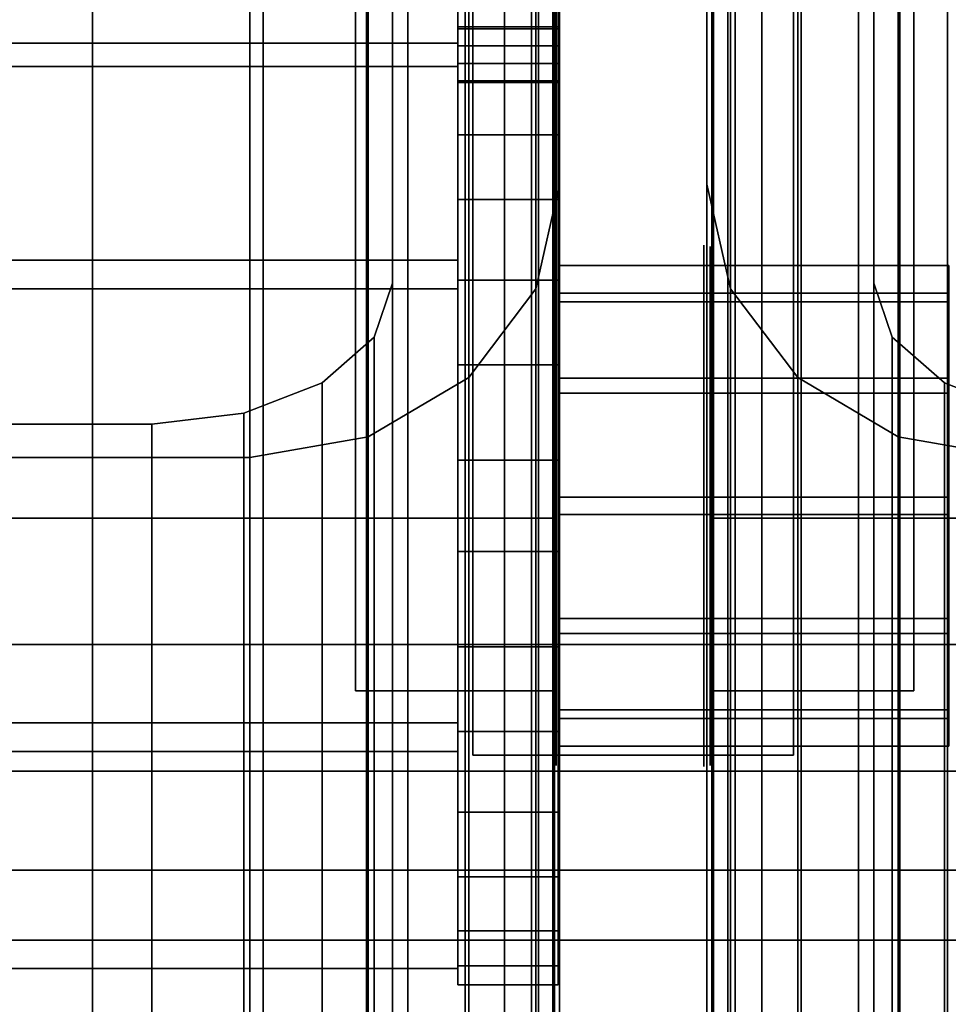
# Model space of a CAD drawing. Extents: x -48 to 48, y -49.6 to 48.
# Tile 226 of 656: x -1 to 0.5, y -11.4 to -9.8. Entities that reach past the tile are written whole.
import ezdxf

# ---------------------------------------------------------------- set-up
doc = ezdxf.new("R2010")
doc.units = 0

msp = doc.modelspace()

# ---------------------------------------------------------------- linework, layer by layer
at = {"layer": '11D1 [43]', "color": 0}
for points, invisible_edges in [([(0.115, -10.0851, 13.095), (0.115, -7.20757, 11.5682), (-0.115, -7.20757, 11.5682)], 12), ([(0.115, -10.0851, 13.095), (-0.115, -7.20757, 11.5682), (-0.115, -10.0851, 13.095)], 13), ([(-0.115, -7.20757, 11.5682), (-0.115, -9.78551, 6.70977), (-0.115, -12.663, 8.23661)], 12), ([(-0.115, -7.20757, 11.5682), (-0.115, -12.663, 8.23661), (-0.115, -10.0851, 13.095)], 1), ([(0.115, -10.0851, 13.095), (0.115, -9.78551, 6.70977), (0.115, -7.20757, 11.5682)], 1), ([(-0.117, -9.25157, 10.4533), (-0.117, -9.65788, 11.7782), (-0.117, -9.84283, 11.5514)], 13), ([(-0.117, -9.25157, 10.4533), (-0.117, -9.84283, 11.5514), (-0.117, -9.92693, 11.2711)], 13), ([(-0.117, -9.25157, 10.4533), (-0.117, -9.92693, 11.2711), (-0.117, -9.89736, 10.98)], 13), ([(-0.117, -9.25157, 10.4533), (-0.117, -9.89736, 10.98), (-0.117, -9.75863, 10.7223)], 13), ([(-0.27325, -9.90155, 11.1741), (-1.00762, -9.90155, 11.1741), (-1.00762, -9.51859, 10.5624)], 12), ([(-0.27325, -9.90155, 11.1741), (-1.00762, -9.51859, 10.5624), (-0.27325, -9.51859, 10.5624)], 1), ([(-0.27325, -9.51859, 10.5624), (-0.27325, -9.56328, 11.8116), (-0.27325, -9.90155, 11.1741)], 1), ([(-0.27325, -9.53186, 10.5374), (-0.27325, -9.75863, 10.7223), (-0.27325, -9.89736, 10.98)], 12), ([(-0.27325, -9.53186, 10.5374), (-0.27325, -9.89736, 10.98), (-0.27325, -9.92693, 11.2711)], 13), ([(-0.27325, -9.53186, 10.5374), (-0.27325, -9.92693, 11.2711), (-0.27325, -9.84283, 11.5514)], 13), ([(-0.27325, -9.53186, 10.5374), (-0.27325, -9.84283, 11.5514), (-0.27325, -9.65788, 11.7782)], 13), ([(-0.27325, -9.56328, 11.8116), (-1.00762, -9.56328, 11.8116), (-1.00762, -9.90155, 11.1741)], 12), ([(-0.27325, -9.56328, 11.8116), (-1.00762, -9.90155, 11.1741), (-0.27325, -9.90155, 11.1741)], 1), ([(-0.117, -9.65788, 11.7782), (-0.27325, -9.65788, 11.7782), (-0.27325, -9.84283, 11.5514)], 12), ([(-0.117, -9.65788, 11.7782), (-0.27325, -9.84283, 11.5514), (-0.117, -9.84283, 11.5514)], 1), ([(-0.117, -9.89736, 10.98), (-0.27325, -9.89736, 10.98), (-0.27325, -9.75863, 10.7223)], 12), ([(-0.117, -9.89736, 10.98), (-0.27325, -9.75863, 10.7223), (-0.117, -9.75863, 10.7223)], 1), ([(-0.115, -12.663, 8.23661), (-0.115, -9.78551, 6.70977), (0.115, -9.78551, 6.70977)], 12), ([(-0.115, -12.663, 8.23661), (0.115, -9.78551, 6.70977), (0.115, -12.663, 8.23661)], 13), ([(0.115, -10.0851, 13.095), (0.115, -12.663, 8.23661), (0.115, -9.78551, 6.70977)], 12), ([(-0.117, -9.92396, 8.1983), (-0.27325, -9.92396, 8.1983), (-0.27325, -9.83986, 8.47859)], 12), ([(-0.117, -9.92396, 8.1983), (-0.27325, -9.83986, 8.47859), (-0.117, -9.83986, 8.47859)], 1), ([(-0.117, -9.83986, 8.47859), (-0.27325, -9.83986, 8.47859), (-0.27325, -9.86943, 8.76973)], 12), ([(-0.117, -9.83986, 8.47859), (-0.27325, -9.86943, 8.76973), (-0.117, -9.86943, 8.76973)], 1), ([(-0.27325, -10.938, 7.88733), (-0.27325, -9.86943, 8.76973), (-0.27325, -9.83986, 8.47859)], 13), ([(-0.27325, -10.938, 7.88733), (-0.27325, -9.83986, 8.47859), (-0.27325, -9.92396, 8.1983)], 13), ([(-0.117, -9.84283, 11.5514), (-0.27325, -9.84283, 11.5514), (-0.27325, -9.92693, 11.2711)], 12), ([(-0.117, -9.84283, 11.5514), (-0.27325, -9.92693, 11.2711), (-0.117, -9.92693, 11.2711)], 1), ([(-0.117, -10.6577, 7.80323), (-0.117, -9.92396, 8.1983), (-0.117, -9.83986, 8.47859)], 13), ([(-0.117, -10.6577, 7.80323), (-0.117, -9.83986, 8.47859), (-0.117, -9.86943, 8.76973)], 13), ([(-0.27325, -10.2035, 7.93814), (-1.00762, -10.2035, 7.93814), (-1.00762, -9.86524, 8.57564)], 12), ([(-0.27325, -10.2035, 7.93814), (-1.00762, -9.86524, 8.57564), (-0.27325, -9.86524, 8.57564)], 1), ([(-0.27325, -9.86524, 8.57564), (-1.00762, -9.86524, 8.57564), (-1.00762, -10.2482, 9.18734)], 12), ([(-0.27325, -9.86524, 8.57564), (-1.00762, -10.2482, 9.18734), (-0.27325, -10.2482, 9.18734)], 1), ([(-0.27325, -10.9247, 7.91234), (-0.27325, -10.2035, 7.93814), (-0.27325, -9.86524, 8.57564)], 12), ([(-0.27325, -10.9247, 7.91234), (-0.27325, -9.86524, 8.57564), (-0.27325, -10.2482, 9.18734)], 13), ([(-0.117, -9.86943, 8.76973), (-0.27325, -9.86943, 8.76973), (-0.27325, -10.0082, 9.02739)], 12), ([(-0.117, -9.86943, 8.76973), (-0.27325, -10.0082, 9.02739), (-0.117, -10.0082, 9.02739)], 1), ([(-0.27325, -10.938, 7.88733), (-0.27325, -10.0082, 9.02739), (-0.27325, -9.86943, 8.76973)], 13), ([(-0.117, -10.6577, 7.80323), (-0.117, -9.86943, 8.76973), (-0.117, -10.0082, 9.02739)], 13), ([(-0.117, -9.92693, 11.2711), (-0.27325, -9.92693, 11.2711), (-0.27325, -9.89736, 10.98)], 12), ([(-0.117, -9.92693, 11.2711), (-0.27325, -9.89736, 10.98), (-0.117, -9.89736, 10.98)], 1), ([(-0.117, -10.1089, 7.97153), (-0.27325, -10.1089, 7.97153), (-0.27325, -9.92396, 8.1983)], 12), ([(-0.117, -10.1089, 7.97153), (-0.27325, -9.92396, 8.1983), (-0.117, -9.92396, 8.1983)], 1), ([(-0.27325, -10.938, 7.88733), (-0.27325, -9.92396, 8.1983), (-0.27325, -10.1089, 7.97153)], 13), ([(-0.117, -10.6577, 7.80323), (-0.117, -10.1089, 7.97153), (-0.117, -9.92396, 8.1983)], 13), ([(-0.117, -10.0082, 9.02739), (-0.27325, -10.0082, 9.02739), (-0.27325, -10.2349, 9.21235)], 12), ([(-0.117, -10.0082, 9.02739), (-0.27325, -10.2349, 9.21235), (-0.117, -10.2349, 9.21235)], 1), ([(-0.27325, -10.938, 7.88733), (-0.27325, -10.2349, 9.21235), (-0.27325, -10.0082, 9.02739)], 13), ([(-0.117, -10.6577, 7.80323), (-0.117, -10.0082, 9.02739), (-0.117, -10.2349, 9.21235)], 13), ([(0.256321, -10.3865, 13.2549), (-0.115, -10.0851, 13.095), (-0.151728, -10.2482, 13.1816)], 13), ([(-0.115, -10.0851, 13.095), (-0.115, -12.663, 8.23661), (-0.151728, -12.8261, 8.32316)], 12), ([(-0.115, -10.0851, 13.095), (-0.151728, -12.8261, 8.32316), (-0.151728, -10.2482, 13.1816)], 1), ([(0.151728, -10.2482, 13.1816), (0.115, -10.0851, 13.095), (-0.115, -10.0851, 13.095)], 14), ([(0.256321, -10.3865, 13.2549), (0.151728, -10.2482, 13.1816), (-0.115, -10.0851, 13.095)], 14), ([(0.151728, -10.2482, 13.1816), (0.115, -12.663, 8.23661), (0.115, -10.0851, 13.095)], 1), ([(-0.117, -10.3666, 7.8328), (-0.27325, -10.3666, 7.8328), (-0.27325, -10.1089, 7.97153)], 12), ([(-0.117, -10.3666, 7.8328), (-0.27325, -10.1089, 7.97153), (-0.117, -10.1089, 7.97153)], 1), ([(-0.27325, -10.938, 7.88733), (-0.27325, -10.1089, 7.97153), (-0.27325, -10.3666, 7.8328)], 13), ([(-0.117, -10.6577, 7.80323), (-0.117, -10.3666, 7.8328), (-0.117, -10.1089, 7.97153)], 12), ([(-0.27325, -10.9247, 7.91234), (-1.00762, -10.9247, 7.91234), (-1.00762, -10.2035, 7.93814)], 12), ([(-0.27325, -10.9247, 7.91234), (-1.00762, -10.2035, 7.93814), (-0.27325, -10.2035, 7.93814)], 1), ([(0.492, -10.2552, 8.37407), (-0.117, -10.2552, 8.37407), (-0.117, -10.2117, 8.56325)], 12), ([(0.492, -10.2552, 8.37407), (-0.117, -10.2117, 8.56325), (0.492, -10.2117, 8.56325)], 1), ([(0.492, -10.2117, 8.56325), (-0.117, -10.2117, 8.56325), (-0.117, -10.2686, 8.74883)], 12), ([(0.492, -10.2117, 8.56325), (-0.117, -10.2686, 8.74883), (0.492, -10.2686, 8.74883)], 1), ([(-0.117, -10.7622, 8.21858), (-0.117, -10.2686, 8.74883), (-0.117, -10.2117, 8.56325)], 13), ([(-0.117, -10.7622, 8.21858), (-0.117, -10.2117, 8.56325), (-0.117, -10.2552, 8.37407)], 13), ([(-0.117, -10.2349, 9.21235), (-0.27325, -10.2349, 9.21235), (-0.27325, -10.5152, 9.29645)], 12), ([(-0.117, -10.2349, 9.21235), (-0.27325, -10.5152, 9.29645), (-0.117, -10.5152, 9.29645)], 1), ([(-0.27325, -10.938, 7.88733), (-0.27325, -10.5152, 9.29645), (-0.27325, -10.2349, 9.21235)], 13), ([(-0.117, -10.6577, 7.80323), (-0.117, -10.2349, 9.21235), (-0.117, -10.5152, 9.29645)], 13), ([(-0.27325, -10.2482, 9.18734), (-1.00762, -10.2482, 9.18734), (-1.00762, -10.9694, 9.16154)], 12), ([(-0.27325, -10.2482, 9.18734), (-1.00762, -10.9694, 9.16154), (-0.27325, -10.9694, 9.16154)], 1), ([(-0.27325, -10.9247, 7.91234), (-0.27325, -10.2482, 9.18734), (-0.27325, -10.9694, 9.16154)], 13), ([(0.412855, -10.4789, 13.304), (-0.151728, -10.2482, 13.1816), (-0.256321, -10.3865, 13.2549)], 13), ([(-0.151728, -10.2482, 13.1816), (-0.151728, -12.8261, 8.32316), (-0.256321, -12.9644, 8.39653)], 12), ([(-0.151728, -10.2482, 13.1816), (-0.256321, -12.9644, 8.39653), (-0.256321, -10.3865, 13.2549)], 1), ([(0.412855, -10.4789, 13.304), (0.256321, -10.3865, 13.2549), (-0.151728, -10.2482, 13.1816)], 14), ([(0.151728, -10.2482, 13.1816), (0.151728, -12.8261, 8.32316), (0.115, -12.663, 8.23661)], 12), ([(0.256321, -10.3865, 13.2549), (0.151728, -12.8261, 8.32316), (0.151728, -10.2482, 13.1816)], 1), ([(0.492, -10.3875, 8.23199), (-0.117, -10.3875, 8.23199), (-0.117, -10.2552, 8.37407)], 12), ([(0.492, -10.3875, 8.23199), (-0.117, -10.2552, 8.37407), (0.492, -10.2552, 8.37407)], 1), ([(-0.117, -10.7622, 8.21858), (-0.117, -10.2552, 8.37407), (-0.117, -10.3875, 8.23199)], 13), ([(0.492, -10.2686, 8.74883), (-0.117, -10.2686, 8.74883), (-0.117, -10.4107, 8.8811)], 12), ([(0.492, -10.2686, 8.74883), (-0.117, -10.4107, 8.8811), (0.492, -10.4107, 8.8811)], 1), ([(-0.117, -10.7622, 8.21858), (-0.117, -10.4107, 8.8811), (-0.117, -10.2686, 8.74883)], 13), ([(-0.117, -10.6577, 7.80323), (-0.27325, -10.6577, 7.80323), (-0.27325, -10.3666, 7.8328)], 12), ([(-0.117, -10.6577, 7.80323), (-0.27325, -10.3666, 7.8328), (-0.117, -10.3666, 7.8328)], 1), ([(-0.27325, -10.938, 7.88733), (-0.27325, -10.3666, 7.8328), (-0.27325, -10.6577, 7.80323)], 1), ([(0.5975, -10.5113, 13.3212), (-0.256321, -10.3865, 13.2549), (-0.412855, -10.4789, 13.304)], 13), ([(-0.256321, -10.3865, 13.2549), (-0.256321, -12.9644, 8.39653), (-0.412855, -13.0568, 8.44555)], 12), ([(-0.256321, -10.3865, 13.2549), (-0.412855, -13.0568, 8.44555), (-0.412855, -10.4789, 13.304)], 1), ([(0.5975, -10.5113, 13.3212), (0.412855, -10.4789, 13.304), (-0.256321, -10.3865, 13.2549)], 14), ([(0.492, -10.5731, 8.17508), (-0.117, -10.5731, 8.17508), (-0.117, -10.3875, 8.23199)], 12), ([(0.492, -10.5731, 8.17508), (-0.117, -10.3875, 8.23199), (0.492, -10.3875, 8.23199)], 1), ([(-0.117, -10.7622, 8.21858), (-0.117, -10.3875, 8.23199), (-0.117, -10.5731, 8.17508)], 1), ([(0.256321, -10.3865, 13.2549), (0.256321, -12.9644, 8.39653), (0.151728, -12.8261, 8.32316)], 12), ([(0.412855, -10.4789, 13.304), (0.256321, -12.9644, 8.39653), (0.256321, -10.3865, 13.2549)], 1), ([(0.492, -10.4107, 8.8811), (-0.117, -10.4107, 8.8811), (-0.117, -10.5999, 8.9246)], 12), ([(0.492, -10.4107, 8.8811), (-0.117, -10.5999, 8.9246), (0.492, -10.5999, 8.9246)], 1), ([(-0.117, -10.7622, 8.21858), (-0.117, -10.5999, 8.9246), (-0.117, -10.4107, 8.8811)], 13), ([(2.625, -10.8028, 13.4759), (-0.412855, -10.4789, 13.304), (-0.5975, -10.5113, 13.3212)], 13), ([(-0.412855, -10.4789, 13.304), (-0.412855, -13.0568, 8.44555), (-0.5975, -13.0892, 8.46277)], 12), ([(-0.412855, -10.4789, 13.304), (-0.5975, -13.0892, 8.46277), (-0.5975, -10.5113, 13.3212)], 1), ([(2.625, -10.8028, 13.4759), (0.5975, -10.5113, 13.3212), (-0.412855, -10.4789, 13.304)], 15), ([(0.412855, -10.4789, 13.304), (0.412855, -13.0568, 8.44555), (0.256321, -12.9644, 8.39653)], 12), ([(0.5975, -10.5113, 13.3212), (0.412855, -13.0568, 8.44555), (0.412855, -10.4789, 13.304)], 1), ([(2.625, -10.8028, 13.4759), (-0.5975, -10.5113, 13.3212), (-2.625, -10.5113, 13.3212)], 13), ([(2.625, -10.8028, 13.4759), (-2.625, -10.5113, 13.3212), (-2.625, -10.8028, 13.4759)], 1), ([(-0.5975, -10.5113, 13.3212), (-0.5975, -13.0892, 8.46277), (-2.625, -13.0892, 8.46277)], 12), ([(-0.5975, -10.5113, 13.3212), (-2.625, -13.0892, 8.46277), (-2.625, -10.5113, 13.3212)], 1), ([(-0.117, -10.5152, 9.29645), (-0.27325, -10.5152, 9.29645), (-0.27325, -10.8064, 9.26688)], 12), ([(-0.117, -10.5152, 9.29645), (-0.27325, -10.8064, 9.26688), (-0.117, -10.8064, 9.26688)], 1), ([(-0.27325, -10.938, 7.88733), (-0.27325, -10.8064, 9.26688), (-0.27325, -10.5152, 9.29645)], 13), ([(-0.117, -10.6577, 7.80323), (-0.117, -10.5152, 9.29645), (-0.117, -10.8064, 9.26688)], 13), ([(0.5975, -10.5113, 13.3212), (0.5975, -13.0892, 8.46277), (0.412855, -13.0568, 8.44555)], 12), ([(0.492, -10.7622, 8.21858), (-0.117, -10.7622, 8.21858), (-0.117, -10.5731, 8.17508)], 12), ([(0.492, -10.7622, 8.21858), (-0.117, -10.5731, 8.17508), (0.492, -10.5731, 8.17508)], 1), ([(0.492, -10.5999, 8.9246), (-0.117, -10.5999, 8.9246), (-0.117, -10.7855, 8.86769)], 12), ([(0.492, -10.5999, 8.9246), (-0.117, -10.7855, 8.86769), (0.492, -10.7855, 8.86769)], 1), ([(-0.117, -10.7622, 8.21858), (-0.117, -10.7855, 8.86769), (-0.117, -10.5999, 8.9246)], 13), ([(-0.117, -10.938, 7.88733), (-0.27325, -10.938, 7.88733), (-0.27325, -10.6577, 7.80323)], 12), ([(-0.117, -10.938, 7.88733), (-0.27325, -10.6577, 7.80323), (-0.117, -10.6577, 7.80323)], 1), ([(-0.117, -10.6577, 7.80323), (-0.117, -10.8064, 9.26688), (-0.117, -11.064, 9.12815)], 13), ([(-0.117, -10.6577, 7.80323), (-0.117, -11.064, 9.12815), (-0.117, -11.249, 8.90138)], 13), ([(-0.117, -10.6577, 7.80323), (-0.117, -11.249, 8.90138), (-0.117, -11.3331, 8.62109)], 13), ([(-0.117, -10.6577, 7.80323), (-0.117, -11.3331, 8.62109), (-0.117, -11.3035, 8.32995)], 13), ([(-0.117, -10.6577, 7.80323), (-0.117, -11.3035, 8.32995), (-0.117, -11.1648, 8.07229)], 13), ([(-0.117, -10.6577, 7.80323), (-0.117, -11.1648, 8.07229), (-0.117, -10.938, 7.88733)], 1), ([(0.492, -10.9043, 8.35085), (-0.117, -10.9043, 8.35085), (-0.117, -10.7622, 8.21858)], 12), ([(0.492, -10.9043, 8.35085), (-0.117, -10.7622, 8.21858), (0.492, -10.7622, 8.21858)], 1), ([(-0.117, -10.7622, 8.21858), (-0.117, -10.9043, 8.35085), (-0.117, -10.9612, 8.53643)], 12), ([(-0.117, -10.7622, 8.21858), (-0.117, -10.9612, 8.53643), (-0.117, -10.9177, 8.72561)], 13), ([(-0.117, -10.7622, 8.21858), (-0.117, -10.9177, 8.72561), (-0.117, -10.7855, 8.86769)], 13), ([(0.492, -10.7855, 8.86769), (-0.117, -10.7855, 8.86769), (-0.117, -10.9177, 8.72561)], 12), ([(0.492, -10.7855, 8.86769), (-0.117, -10.9177, 8.72561), (0.492, -10.9177, 8.72561)], 1), ([(-2.625, -10.8028, 13.4759), (-2.625, -13.3807, 8.61744), (2.625, -13.3807, 8.61744)], 12), ([(-2.625, -10.8028, 13.4759), (2.625, -13.3807, 8.61744), (2.625, -10.8028, 13.4759)], 1), ([(-0.117, -10.8064, 9.26688), (-0.27325, -10.8064, 9.26688), (-0.27325, -11.064, 9.12815)], 12), ([(-0.117, -10.8064, 9.26688), (-0.27325, -11.064, 9.12815), (-0.117, -11.064, 9.12815)], 1), ([(-0.27325, -10.938, 7.88733), (-0.27325, -11.064, 9.12815), (-0.27325, -10.8064, 9.26688)], 13), ([(0.492, -10.9612, 8.53643), (-0.117, -10.9612, 8.53643), (-0.117, -10.9043, 8.35085)], 12), ([(0.492, -10.9612, 8.53643), (-0.117, -10.9043, 8.35085), (0.492, -10.9043, 8.35085)], 1), ([(-0.27325, -11.3077, 8.52404), (-1.00762, -11.3077, 8.52404), (-1.00762, -10.9247, 7.91234)], 12), ([(-0.27325, -11.3077, 8.52404), (-1.00762, -10.9247, 7.91234), (-0.27325, -10.9247, 7.91234)], 1), ([(-0.27325, -10.9247, 7.91234), (-0.27325, -10.9694, 9.16154), (-0.27325, -11.3077, 8.52404)], 1), ([(0.492, -10.9177, 8.72561), (-0.117, -10.9177, 8.72561), (-0.117, -10.9612, 8.53643)], 12), ([(0.492, -10.9177, 8.72561), (-0.117, -10.9612, 8.53643), (0.492, -10.9612, 8.53643)], 1), ([(-0.117, -11.1648, 8.07229), (-0.27325, -11.1648, 8.07229), (-0.27325, -10.938, 7.88733)], 12), ([(-0.117, -11.1648, 8.07229), (-0.27325, -10.938, 7.88733), (-0.117, -10.938, 7.88733)], 1), ([(-0.27325, -10.938, 7.88733), (-0.27325, -11.1648, 8.07229), (-0.27325, -11.3035, 8.32995)], 12), ([(-0.27325, -10.938, 7.88733), (-0.27325, -11.3035, 8.32995), (-0.27325, -11.3331, 8.62109)], 13), ([(-0.27325, -10.938, 7.88733), (-0.27325, -11.3331, 8.62109), (-0.27325, -11.249, 8.90138)], 13), ([(-0.27325, -10.938, 7.88733), (-0.27325, -11.249, 8.90138), (-0.27325, -11.064, 9.12815)], 13), ([(-0.27325, -10.9694, 9.16154), (-1.00762, -10.9694, 9.16154), (-1.00762, -11.3077, 8.52404)], 12), ([(-0.27325, -10.9694, 9.16154), (-1.00762, -11.3077, 8.52404), (-0.27325, -11.3077, 8.52404)], 1), ([(-0.117, -11.064, 9.12815), (-0.27325, -11.064, 9.12815), (-0.27325, -11.249, 8.90138)], 12), ([(-0.117, -11.064, 9.12815), (-0.27325, -11.249, 8.90138), (-0.117, -11.249, 8.90138)], 1), ([(-0.117, -11.3035, 8.32995), (-0.27325, -11.3035, 8.32995), (-0.27325, -11.1648, 8.07229)], 12), ([(-0.117, -11.3035, 8.32995), (-0.27325, -11.1648, 8.07229), (-0.117, -11.1648, 8.07229)], 1), ([(-0.117, -11.249, 8.90138), (-0.27325, -11.249, 8.90138), (-0.27325, -11.3331, 8.62109)], 12), ([(-0.117, -11.249, 8.90138), (-0.27325, -11.3331, 8.62109), (-0.117, -11.3331, 8.62109)], 1), ([(-0.117, -11.3331, 8.62109), (-0.27325, -11.3331, 8.62109), (-0.27325, -11.3035, 8.32995)], 12), ([(-0.117, -11.3331, 8.62109), (-0.27325, -11.3035, 8.32995), (-0.117, -11.3035, 8.32995)], 1)]:
    msp.add_3dface(points, dxfattribs=dict(at, invisible_edges=invisible_edges))
at = {"layer": '11D1 [43]', "color": 6}
for points, invisible_edges in [([(-0.12, -10.8997, 8.29116), (-0.12, -10.1981, 8.66895), (-0.12, -10.1821, 8.51125)], 13), ([(-0.12, -10.8997, 8.29116), (-0.12, -10.1821, 8.51125), (-0.12, -10.2276, 8.35942)], 13), ([(0.12, -10.7769, 8.19098), (0.12, -10.2276, 8.35942), (0.12, -10.1821, 8.51125)], 13), ([(0.12, -10.7769, 8.19098), (0.12, -10.1821, 8.51125), (0.12, -10.1981, 8.66895)], 13), ([(-0.12, -10.8997, 8.29116), (-0.12, -10.2732, 8.80851), (-0.12, -10.1981, 8.66895)], 13), ([(0.12, -10.7769, 8.19098), (0.12, -10.1981, 8.66895), (0.12, -10.2732, 8.80851)], 13), ([(-0.12, -10.8997, 8.29116), (-0.12, -10.2276, 8.35942), (-0.12, -10.3278, 8.23659)], 13), ([(0.12, -10.7769, 8.19098), (0.12, -10.3278, 8.23659), (0.12, -10.2276, 8.35942)], 13), ([(-0.12, -10.8997, 8.29116), (-0.12, -10.3961, 8.9087), (-0.12, -10.2732, 8.80851)], 13), ([(0.12, -10.7769, 8.19098), (0.12, -10.2732, 8.80851), (0.12, -10.3961, 8.9087)], 13), ([(-0.12, -10.8997, 8.29116), (-0.12, -10.3278, 8.23659), (-0.12, -10.4674, 8.16144)], 13), ([(0.12, -10.7769, 8.19098), (0.12, -10.4674, 8.16144), (0.12, -10.3278, 8.23659)], 13), ([(-0.12, -10.8997, 8.29116), (-0.12, -10.5479, 8.95425), (-0.12, -10.3961, 8.9087)], 13), ([(0.12, -10.7769, 8.19098), (0.12, -10.3961, 8.9087), (0.12, -10.5479, 8.95425)], 13), ([(-0.12, -10.8997, 8.29116), (-0.12, -10.4674, 8.16144), (-0.12, -10.6251, 8.14543)], 13), ([(0.12, -10.7769, 8.19098), (0.12, -10.6251, 8.14543), (0.12, -10.4674, 8.16144)], 12), ([(-0.12, -10.8997, 8.29116), (-0.12, -10.7056, 8.93824), (-0.12, -10.5479, 8.95425)], 13), ([(0.12, -10.7769, 8.19098), (0.12, -10.5479, 8.95425), (0.12, -10.7056, 8.93824)], 13), ([(-0.12, -10.8997, 8.29116), (-0.12, -10.6251, 8.14543), (-0.12, -10.7769, 8.19098)], 1), ([(-0.12, -10.8997, 8.29116), (-0.12, -10.8451, 8.86309), (-0.12, -10.7056, 8.93824)], 13), ([(0.12, -10.7769, 8.19098), (0.12, -10.7056, 8.93824), (0.12, -10.8451, 8.86309)], 13), ([(0.12, -10.7769, 8.19098), (0.12, -10.8451, 8.86309), (0.12, -10.9453, 8.74026)], 13), ([(0.12, -10.7769, 8.19098), (0.12, -10.9453, 8.74026), (0.12, -10.9909, 8.58843)], 13), ([(0.12, -10.7769, 8.19098), (0.12, -10.9909, 8.58843), (0.12, -10.9749, 8.43073)], 13), ([(0.12, -10.7769, 8.19098), (0.12, -10.9749, 8.43073), (0.12, -10.8997, 8.29116)], 1), ([(-0.12, -10.8997, 8.29116), (-0.12, -10.9453, 8.74026), (-0.12, -10.8451, 8.86309)], 13), ([(-0.12, -10.8997, 8.29116), (-0.12, -10.9749, 8.43073), (-0.12, -10.9909, 8.58843)], 12), ([(-0.12, -10.8997, 8.29116), (-0.12, -10.9909, 8.58843), (-0.12, -10.9453, 8.74026)], 13)]:
    msp.add_3dface(points, dxfattribs=dict(at, invisible_edges=invisible_edges))
at = {"layer": '11D1 [43]', "color": 1}
for points, invisible_edges in [([(1.534, -11.2635, 12.6075), (-1.534, -11.2635, 12.6075), (-1.534, -11.1543, 12.8134)], 12), ([(1.534, -11.2635, 12.6075), (-1.534, -11.1543, 12.8134), (1.534, -11.1543, 12.8134)], 13), ([(1.534, -11.1543, 12.8134), (-1.534, -11.1543, 12.8134), (-1.534, -42.2041, 29.2888)], 12), ([(1.534, -11.1543, 12.8134), (-1.534, -42.2041, 29.2888), (-0.25, -38.4499, 27.2967)], 15), ([(1.534, -11.1543, 12.8134), (-0.25, -38.4499, 27.2967), (0, -38.4499, 27.2967)], 13), ([(1.534, -11.1543, 12.8134), (0, -38.4499, 27.2967), (0.25, -38.4499, 27.2967)], 13), ([(0.25, -42.2041, 29.2888), (1.534, -42.2041, 29.2888), (1.534, -11.1543, 12.8134)], 12), ([(0.25, -42.2041, 29.2888), (1.534, -11.1543, 12.8134), (0.25, -38.4499, 27.2967)], 3), ([(-0.25, -42.3134, 29.0829), (-1.534, -42.3134, 29.0829), (-1.534, -11.2635, 12.6075)], 12), ([(-1.534, -11.2635, 12.6075), (1.534, -11.2635, 12.6075), (1.534, -42.3134, 29.0829)], 12), ([(-1.534, -11.2635, 12.6075), (1.534, -42.3134, 29.0829), (0.25, -38.5591, 27.0909)], 15), ([(-1.534, -11.2635, 12.6075), (0.25, -38.5591, 27.0909), (0, -38.5591, 27.0909)], 13), ([(-1.534, -11.2635, 12.6075), (0, -38.5591, 27.0909), (-0.25, -38.5591, 27.0909)], 13), ([(-0.25, -42.3134, 29.0829), (-1.534, -11.2635, 12.6075), (-0.25, -38.5591, 27.0909)], 3)]:
    msp.add_3dface(points, dxfattribs=dict(at, invisible_edges=invisible_edges))
at = {"layer": '13T1 [63]', "color": 1}
for points, invisible_edges in [([(-0.12, -4.875, 62.041), (-0.12, -10.875, 62.041), (-0.4325, -10.875, 62.041)], 12), ([(-0.12, -4.875, 62.041), (-0.4325, -10.875, 62.041), (-0.4325, -5.6875, 62.041)], 13), ([(-0.4325, -5.6875, 67.541), (-0.12, -10.875, 67.541), (-0.12, -4.875, 67.541)], 13), ([(-0.12, -10.875, 67.541), (-0.12, -10.875, 62.041), (-0.12, -4.875, 62.041)], 12), ([(-0.12, -10.875, 67.541), (-0.12, -4.875, 62.041), (-0.12, -4.875, 67.541)], 1), ([(0.125, -4.875, 67.541), (0.125, -10.875, 67.541), (0.4375, -10.875, 67.541)], 12), ([(0.125, -4.875, 67.541), (0.4375, -10.875, 67.541), (0.4375, -5.6875, 67.541)], 13), ([(0.4375, -5.6875, 62.041), (0.125, -10.875, 62.041), (0.125, -4.875, 62.041)], 13), ([(0.125, -10.875, 62.041), (0.125, -10.875, 67.541), (0.125, -4.875, 67.541)], 12), ([(0.125, -10.875, 62.041), (0.125, -4.875, 67.541), (0.125, -4.875, 62.041)], 1), ([(-0.5975, -5.365, 86.7426), (-0.5975, -47.9489, 94.228), (-3.25, -47.9489, 94.228)], 12), ([(-0.5975, -5.365, 86.7426), (-3.25, -47.9489, 94.228), (-3.25, -5.365, 86.7426)], 1), ([(-3.25, -5.365, 87.1487), (-3.25, -47.8797, 94.622), (3.25, -47.8797, 94.622)], 12), ([(-3.25, -5.365, 87.1487), (3.25, -47.8797, 94.622), (3.25, -5.365, 87.1487)], 1), ([(-0.415725, -5.365, 86.7059), (-0.415725, -47.9552, 94.1924), (-0.5975, -47.9489, 94.228)], 12), ([(-0.415725, -5.365, 86.7059), (-0.5975, -47.9489, 94.228), (-0.5975, -5.365, 86.7426)], 1), ([(-0.261624, -5.365, 86.6013), (-0.261624, -47.973, 94.091), (-0.415725, -47.9552, 94.1924)], 12), ([(-0.261624, -5.365, 86.6013), (-0.415725, -47.9552, 94.1924), (-0.415725, -5.365, 86.7059)], 1), ([(-0.158657, -5.365, 86.4449), (-0.158657, -47.9997, 93.9392), (-0.261624, -47.973, 94.091)], 12), ([(-0.158657, -5.365, 86.4449), (-0.261624, -47.973, 94.091), (-0.261624, -5.365, 86.6013)], 1), ([(-0.1225, -5.365, 86.2603), (-0.1225, -48.0312, 93.7602), (-0.158657, -47.9997, 93.9392)], 12), ([(-0.1225, -5.365, 86.2603), (-0.158657, -47.9997, 93.9392), (-0.158657, -5.365, 86.4449)], 1), ([(-0.1225, -5.365, 83.1179), (-0.1225, -48.567, 90.712), (-0.1225, -48.0312, 93.7602)], 12), ([(-0.1225, -5.365, 83.1179), (-0.1225, -48.0312, 93.7602), (-0.1225, -5.365, 86.2603)], 1), ([(0.1225, -5.365, 83.1179), (0.1225, -48.567, 90.712), (-0.1225, -48.567, 90.712)], 12), ([(0.1225, -5.365, 83.1179), (-0.1225, -48.567, 90.712), (-0.1225, -5.365, 83.1179)], 1), ([(0.1225, -5.365, 86.2603), (0.1225, -48.0312, 93.7602), (0.1225, -48.567, 90.712)], 12), ([(0.1225, -5.365, 86.2603), (0.1225, -48.567, 90.712), (0.1225, -5.365, 83.1179)], 1), ([(0.158657, -5.365, 86.4449), (0.158657, -47.9997, 93.9392), (0.1225, -48.0312, 93.7602)], 12), ([(0.158657, -5.365, 86.4449), (0.1225, -48.0312, 93.7602), (0.1225, -5.365, 86.2603)], 1), ([(0.261624, -5.365, 86.6013), (0.261624, -47.973, 94.091), (0.158657, -47.9997, 93.9392)], 12), ([(0.261624, -5.365, 86.6013), (0.158657, -47.9997, 93.9392), (0.158657, -5.365, 86.4449)], 1), ([(0.415725, -5.365, 86.7059), (0.415725, -47.9552, 94.1924), (0.261624, -47.973, 94.091)], 12), ([(0.415725, -5.365, 86.7059), (0.261624, -47.973, 94.091), (0.261624, -5.365, 86.6013)], 1), ([(0.5975, -5.365, 86.7426), (0.5975, -47.9489, 94.228), (0.415725, -47.9552, 94.1924)], 12), ([(0.5975, -5.365, 86.7426), (0.415725, -47.9552, 94.1924), (0.415725, -5.365, 86.7059)], 1), ([(-0.125, -5.375, 83.1196), (-0.125, -5.375, 73.5625), (-0.125, -14.375, 73.5625)], 12), ([(-0.125, -5.375, 83.1196), (-0.125, -14.375, 73.5625), (-0.125, -14.375, 84.7016)], 1), ([(0.125, -5.375, 73.5625), (0.125, -14.375, 73.5625), (-0.125, -14.375, 73.5625)], 12), ([(0.125, -5.375, 73.5625), (-0.125, -14.375, 73.5625), (-0.125, -5.375, 73.5625)], 1), ([(0.125, -14.375, 84.7016), (0.125, -14.375, 73.5625), (0.125, -5.375, 73.5625)], 12), ([(0.125, -14.375, 84.7016), (0.125, -5.375, 73.5625), (0.125, -5.375, 83.1196)], 1), ([(-0.4325, -5.6875, 67.541), (-0.4325, -10.875, 67.541), (-0.12, -10.875, 67.541)], 12), ([(-0.4325, -5.6875, 67.541), (-0.4325, -5.6875, 62.041), (-0.4325, -10.875, 62.041)], 12), ([(-0.4325, -5.6875, 67.541), (-0.4325, -10.875, 62.041), (-0.4325, -10.875, 67.541)], 1), ([(0.4375, -5.6875, 62.041), (0.4375, -10.875, 62.041), (0.125, -10.875, 62.041)], 12), ([(0.4375, -5.6875, 62.041), (0.4375, -5.6875, 67.541), (0.4375, -10.875, 67.541)], 12), ([(0.4375, -5.6875, 62.041), (0.4375, -10.875, 67.541), (0.4375, -10.875, 62.041)], 1), ([(-2.625, -6.375, 61.121), (-2.625, -48, 61.121), (-0.5975, -48, 61.121)], 12), ([(-2.625, -6.375, 61.121), (-0.5975, -48, 61.121), (-0.5975, -6.375, 61.121)], 1), ([(2.625, -6.375, 60.791), (2.625, -48, 60.791), (-2.625, -48, 60.791)], 12), ([(2.625, -6.375, 60.791), (-2.625, -48, 60.791), (-2.625, -6.375, 60.791)], 1), ([(-0.5975, -6.375, 61.121), (-0.5975, -48, 61.121), (-0.412855, -48, 61.1577)], 12), ([(-0.5975, -6.375, 61.121), (-0.412855, -48, 61.1577), (-0.412855, -6.375, 61.1577)], 1), ([(-0.412855, -6.375, 61.1577), (-0.412855, -48, 61.1577), (-0.256321, -48, 61.2623)], 12), ([(-0.412855, -6.375, 61.1577), (-0.256321, -48, 61.2623), (-0.256321, -6.375, 61.2623)], 1), ([(-0.256321, -6.375, 61.2623), (-0.256321, -48, 61.2623), (-0.151728, -48, 61.4189)], 12), ([(-0.256321, -6.375, 61.2623), (-0.151728, -48, 61.4189), (-0.151728, -6.375, 61.4189)], 1), ([(-0.151728, -6.375, 61.4189), (-0.151728, -48, 61.4189), (-0.115, -48, 61.6035)], 12), ([(-0.151728, -6.375, 61.4189), (-0.115, -48, 61.6035), (-0.115, -6.375, 61.6035)], 1), ([(-0.125, -14.375, 64.861), (-0.125, -14.375, 68.111), (-0.125, -6.375, 68.111)], 12), ([(-0.125, -14.375, 64.861), (-0.125, -6.375, 68.111), (-0.125, -6.375, 64.861)], 1), ([(0.125, -6.375, 68.111), (-0.125, -6.375, 68.111), (-0.125, -14.375, 68.111)], 12), ([(0.125, -6.375, 68.111), (-0.125, -14.375, 68.111), (0.125, -14.375, 68.111)], 1), ([(0.125, -14.375, 64.861), (-0.125, -14.375, 64.861), (-0.125, -6.375, 64.861)], 12), ([(0.125, -14.375, 64.861), (-0.125, -6.375, 64.861), (0.125, -6.375, 64.861)], 1), ([(-0.115, -6.375, 64.861), (-0.115, -48, 64.861), (0.115, -48, 64.861)], 12), ([(-0.115, -6.375, 64.861), (0.115, -48, 64.861), (0.115, -6.375, 64.861)], 1), ([(-0.115, -6.375, 61.6035), (-0.115, -48, 61.6035), (-0.115, -48, 64.861)], 12), ([(-0.115, -6.375, 61.6035), (-0.115, -48, 64.861), (-0.115, -6.375, 64.861)], 1), ([(0.115, -6.375, 61.6035), (0.115, -48, 61.6035), (0.151728, -48, 61.4189)], 12), ([(0.115, -6.375, 61.6035), (0.151728, -48, 61.4189), (0.151728, -6.375, 61.4189)], 1), ([(0.115, -6.375, 64.861), (0.115, -48, 64.861), (0.115, -48, 61.6035)], 12), ([(0.115, -6.375, 64.861), (0.115, -48, 61.6035), (0.115, -6.375, 61.6035)], 1), ([(0.125, -6.375, 64.861), (0.125, -6.375, 68.111), (0.125, -14.375, 68.111)], 12), ([(0.125, -6.375, 64.861), (0.125, -14.375, 68.111), (0.125, -14.375, 64.861)], 1), ([(0.151728, -6.375, 61.4189), (0.151728, -48, 61.4189), (0.256321, -48, 61.2623)], 12), ([(0.151728, -6.375, 61.4189), (0.256321, -48, 61.2623), (0.256321, -6.375, 61.2623)], 1), ([(0.256321, -6.375, 61.2623), (0.256321, -48, 61.2623), (0.412855, -48, 61.1577)], 12), ([(0.256321, -6.375, 61.2623), (0.412855, -48, 61.1577), (0.412855, -6.375, 61.1577)], 1), ([(0.412855, -6.375, 61.1577), (0.412855, -48, 61.1577), (0.5975, -48, 61.121)], 12), ([(0.412855, -6.375, 61.1577), (0.5975, -48, 61.121), (0.5975, -6.375, 61.121)], 1), ([(-0.125, -8.8471, 76.4357), (-0.375, -8.8471, 76.4357), (-0.375, -10.2392, 78.3599)], 12), ([(-0.125, -8.8471, 76.4357), (-0.375, -10.2392, 78.3599), (-0.125, -10.6056, 78.8663)], 3), ([(-0.375, -8.8471, 76.4357), (-0.375, -28.0892, 62.5143), (-0.375, -29.4813, 64.4385)], 12), ([(-0.375, -8.8471, 76.4357), (-0.375, -29.4813, 64.4385), (-0.375, -10.2392, 78.3599)], 1), ([(-0.125, -8.8471, 76.4357), (-0.125, -28.0892, 62.5143), (-0.375, -28.0892, 62.5143)], 12), ([(-0.125, -8.8471, 76.4357), (-0.375, -28.0892, 62.5143), (-0.375, -8.8471, 76.4357)], 1), ([(-0.125, -10.6056, 78.8663), (-0.125, -28.0892, 62.5143), (-0.125, -8.8471, 76.4357)], 1), ([(0.375, -10.2392, 78.3599), (0.375, -8.8471, 76.4357), (0.125, -8.8471, 76.4357)], 12), ([(0.375, -10.2392, 78.3599), (0.125, -8.8471, 76.4357), (0.125, -10.6056, 78.8663)], 13), ([(0.125, -8.8471, 76.4357), (0.125, -28.0892, 62.5143), (0.125, -29.8477, 64.9449)], 12), ([(0.125, -8.8471, 76.4357), (0.125, -29.8477, 64.9449), (0.125, -10.6056, 78.8663)], 1), ([(0.375, -8.8471, 76.4357), (0.375, -28.0892, 62.5143), (0.125, -28.0892, 62.5143)], 12), ([(0.375, -8.8471, 76.4357), (0.125, -28.0892, 62.5143), (0.125, -8.8471, 76.4357)], 1), ([(0.375, -10.2392, 78.3599), (0.375, -28.0892, 62.5143), (0.375, -8.8471, 76.4357)], 1), ([(-0.375, -10.2392, 78.3599), (-0.403545, -10.3234, 78.4762), (-0.125, -10.6056, 78.8663)], 14), ([(-0.375, -10.2392, 78.3599), (-0.375, -29.4813, 64.4385), (-0.403545, -29.5654, 64.5548)], 12), ([(-0.375, -10.2392, 78.3599), (-0.403545, -29.5654, 64.5548), (-0.403545, -10.3234, 78.4762)], 1), ([(0.403545, -10.3234, 78.4762), (0.375, -10.2392, 78.3599), (0.125, -10.6056, 78.8663)], 14), ([(0.375, -10.2392, 78.3599), (0.375, -29.4813, 64.4385), (0.375, -28.0892, 62.5143)], 12), ([(0.403545, -10.3234, 78.4762), (0.375, -29.4813, 64.4385), (0.375, -10.2392, 78.3599)], 1), ([(-0.403545, -10.3234, 78.4762), (-0.484835, -10.3947, 78.5747), (-0.125, -10.6056, 78.8663)], 14), ([(-0.403545, -10.3234, 78.4762), (-0.403545, -29.5654, 64.5548), (-0.484835, -29.6368, 64.6534)], 12), ([(-0.403545, -10.3234, 78.4762), (-0.484835, -29.6368, 64.6534), (-0.484835, -10.3947, 78.5747)], 1), ([(0.484835, -10.3947, 78.5747), (0.403545, -10.3234, 78.4762), (0.125, -10.6056, 78.8663)], 14), ([(0.403545, -10.3234, 78.4762), (0.403545, -29.5654, 64.5548), (0.375, -29.4813, 64.4385)], 12), ([(0.484835, -10.3947, 78.5747), (0.403545, -29.5654, 64.5548), (0.403545, -10.3234, 78.4762)], 1), ([(-0.484835, -10.3947, 78.5747), (-0.606494, -10.4423, 78.6406), (-0.125, -10.6056, 78.8663)], 14), ([(-0.484835, -10.3947, 78.5747), (-0.484835, -29.6368, 64.6534), (-0.606494, -29.6844, 64.7192)], 12), ([(-0.484835, -10.3947, 78.5747), (-0.606494, -29.6844, 64.7192), (-0.606494, -10.4423, 78.6406)], 1), ([(0.606494, -10.4423, 78.6406), (0.484835, -10.3947, 78.5747), (0.125, -10.6056, 78.8663)], 14), ([(0.484835, -10.3947, 78.5747), (0.484835, -29.6368, 64.6534), (0.403545, -29.5654, 64.5548)], 12), ([(0.606494, -10.4423, 78.6406), (0.484835, -29.6368, 64.6534), (0.484835, -10.3947, 78.5747)], 1), ([(-0.606494, -10.4423, 78.6406), (-0.75, -10.459, 78.6637), (-0.125, -10.6056, 78.8663)], 14), ([(-0.606494, -10.4423, 78.6406), (-0.606494, -29.6844, 64.7192), (-0.75, -29.7011, 64.7424)], 12), ([(-0.606494, -10.4423, 78.6406), (-0.75, -29.7011, 64.7424), (-0.75, -10.459, 78.6637)], 1), ([(0.75, -10.459, 78.6637), (0.606494, -10.4423, 78.6406), (0.125, -10.6056, 78.8663)], 14), ([(0.606494, -10.4423, 78.6406), (0.606494, -29.6844, 64.7192), (0.484835, -29.6368, 64.6534)], 12), ([(-0.75, -10.459, 78.6637), (-3.125, -10.459, 78.6637), (-3.125, -10.6056, 78.8663)], 12), ([(-0.75, -10.459, 78.6637), (-3.125, -10.6056, 78.8663), (-0.125, -10.6056, 78.8663)], 13), ([(-0.75, -10.459, 78.6637), (-0.75, -29.7011, 64.7424), (-3.125, -29.7011, 64.7424)], 12), ([(-0.75, -10.459, 78.6637), (-3.125, -29.7011, 64.7424), (-3.125, -10.459, 78.6637)], 1), ([(3.125, -10.6056, 78.8663), (0.75, -10.459, 78.6637), (0.125, -10.6056, 78.8663)], 3), ([(-3.125, -10.6056, 78.8663), (-3.125, -29.8477, 64.9449), (-0.125, -29.8477, 64.9449)], 12), ([(-3.125, -10.6056, 78.8663), (-0.125, -29.8477, 64.9449), (-0.125, -10.6056, 78.8663)], 1), ([(-0.125, -10.6056, 78.8663), (-0.125, -29.8477, 64.9449), (-0.125, -28.0892, 62.5143)], 12), ([(0.125, -10.6056, 78.8663), (0.125, -29.8477, 64.9449), (3.125, -29.8477, 64.9449)], 12), ([(0.125, -10.6056, 78.8663), (3.125, -29.8477, 64.9449), (3.125, -10.6056, 78.8663)], 1), ([(-0.4325, -10.875, 67.541), (-0.4325, -10.875, 62.041), (-0.12, -10.875, 62.041)], 12), ([(-0.4325, -10.875, 67.541), (-0.12, -10.875, 62.041), (-0.12, -10.875, 67.541)], 1), ([(0.4375, -10.875, 62.041), (0.4375, -10.875, 67.541), (0.125, -10.875, 67.541)], 12), ([(0.4375, -10.875, 62.041), (0.125, -10.875, 67.541), (0.125, -10.875, 62.041)], 1)]:
    msp.add_3dface(points, dxfattribs=dict(at, invisible_edges=invisible_edges))
at = {"layer": '13T1 [63]', "color": 7}
for points, invisible_edges in [([(0.125, -14.375, 84.7016), (0.125, -5.375, 83.1196), (-0.125, -5.375, 83.1196)], 12), ([(0.125, -14.375, 84.7016), (-0.125, -5.375, 83.1196), (-0.125, -14.375, 84.7016)], 1)]:
    msp.add_3dface(points, dxfattribs=dict(at, invisible_edges=invisible_edges))
at = {"layer": '1C1 [1]', "color": 1}
for points, invisible_edges in [([(-6.5, -11), (6.5, -11), (6.5, 11)], 12), ([(-6.5, -11), (6.5, 11), (-6.5, 11)], 1), ([(-6.5, 11, -1.5), (6.5, 11, -1.5), (6.5, -11, -1.5)], 12), ([(-6.5, 11, -1.5), (6.5, -11, -1.5), (-6.5, -11, -1.5)], 1), ([(-6.5, -11), (-6.5, -11, -1.5), (6.5, -11, -1.5)], 12), ([(-6.5, -11), (6.5, -11, -1.5), (6.5, -11)], 1)]:
    msp.add_3dface(points, dxfattribs=dict(at, invisible_edges=invisible_edges))
at = {"layer": '1C1 [1]', "color": 0}
for points, invisible_edges in [([(-0.25, -10.975), (-0.25, -7.1, 4.625), (-0.25, -6.35, 4.625)], 13), ([(-0.25, -10.975), (-0.25, -6.35, 4.625), (-0.25, -6.35, 0.75)], 13), ([(-0.25, -10.975), (-0.25, -6.35, 0.75), (-0.25, -7.1)], 1), ([(0.115, -9.52528, 13.75), (0.115, -6.35, 6.5), (0.115, -12.85, 6.5)], 13), ([(0.49, -6.35, 6.5), (0.49, -12.85, 6.5), (0.115, -12.85, 6.5)], 12), ([(0.49, -6.35, 6.5), (0.115, -12.85, 6.5), (0.115, -6.35, 6.5)], 1), ([(0.49, -12.85, 7.48419), (0.49, -12.85, 6.5), (0.49, -6.35, 6.5)], 12), ([(0.49, -12.85, 7.48419), (0.49, -6.35, 6.5), (0.49, -6.35, 13.75)], 13), ([(0.49, -12.85, 7.48419), (0.49, -6.35, 13.75), (0.49, -9.52528, 13.75)], 1), ([(-0.25, -10.975), (-0.25, -10.975, 0.75), (-0.25, -7.1, 4.625)], 12), ([(0.25, -7.1, 4.625), (-0.25, -7.1, 4.625), (-0.25, -10.975, 0.75)], 12), ([(0.25, -7.1, 4.625), (-0.25, -10.975, 0.75), (0.25, -10.975, 0.75)], 1), ([(0.25, -10.975), (-0.25, -10.975), (-0.25, -7.1)], 12), ([(0.25, -10.975), (-0.25, -7.1), (0.25, -7.1)], 1), ([(0.25, -7.1), (0.25, -7.1, 4.625), (0.25, -10.975, 0.75)], 13), ([(0.25, -7.1), (0.25, -10.975, 0.75), (0.25, -10.975)], 1), ([(0.115, -9.52528, 13.75), (0.115, -12.85, 6.5), (0.115, -12.85, 7.48419)], 1), ([(0.25, -10.975, 0.75), (-0.25, -10.975, 0.75), (-0.25, -10.975)], 12), ([(0.25, -10.975, 0.75), (-0.25, -10.975), (0.25, -10.975)], 1)]:
    msp.add_3dface(points, dxfattribs=dict(at, invisible_edges=invisible_edges))
at = {"layer": '1C1 [1]', "color": 7}
for points, invisible_edges in [([(0.49, -12.85, 7.48419), (0.49, -9.52528, 13.75), (0.115, -9.52528, 13.75)], 12), ([(0.49, -12.85, 7.48419), (0.115, -9.52528, 13.75), (0.115, -12.85, 7.48419)], 1)]:
    msp.add_3dface(points, dxfattribs=dict(at, invisible_edges=invisible_edges))
at = {"layer": '1C1 [1]', "color": 6}
for points, invisible_edges in [([(0.11, -10.5865, 8.95609), (0.11, -10.2111, 8.7053), (0.11, -10.1802, 8.54984)], 13), ([(0.11, -10.5865, 8.95609), (0.11, -10.1802, 8.54984), (0.11, -10.2111, 8.39437)], 13), ([(0.11, -10.5865, 8.95609), (0.11, -10.2992, 8.8371), (0.11, -10.2111, 8.7053)], 13), ([(0.11, -10.5865, 8.95609), (0.11, -10.2111, 8.39437), (0.11, -10.2992, 8.26258)], 13), ([(0.11, -10.5865, 8.95609), (0.11, -10.431, 8.92517), (0.11, -10.2992, 8.8371)], 12), ([(0.11, -10.5865, 8.95609), (0.11, -10.2992, 8.26258), (0.11, -10.431, 8.17451)], 13), ([(0.11, -10.5865, 8.95609), (0.11, -10.431, 8.17451), (0.11, -10.5865, 8.14359)], 13), ([(0.11, -10.5865, 8.95609), (0.11, -10.5865, 8.14359), (0.11, -10.7419, 8.17451)], 13), ([(0.11, -10.5865, 8.95609), (0.11, -10.7419, 8.17451), (0.11, -10.8737, 8.26258)], 13), ([(0.11, -10.5865, 8.95609), (0.11, -10.8737, 8.26258), (0.11, -10.9618, 8.39437)], 13), ([(0.11, -10.5865, 8.95609), (0.11, -10.9618, 8.39437), (0.11, -10.9927, 8.54984)], 13), ([(0.11, -10.5865, 8.95609), (0.11, -10.9927, 8.54984), (0.11, -10.9618, 8.7053)], 13), ([(0.11, -10.5865, 8.95609), (0.11, -10.9618, 8.7053), (0.11, -10.8737, 8.8371)], 13), ([(0.11, -10.5865, 8.95609), (0.11, -10.8737, 8.8371), (0.11, -10.7419, 8.92517)], 1)]:
    msp.add_3dface(points, dxfattribs=dict(at, invisible_edges=invisible_edges))
at = {"layer": '4B1 [39]', "color": 1}
for points, invisible_edges in [([(-0.8425, -27, 45.57), (-3.495, -27, 45.57), (-3.495, -7.0625, 45.57)], 12), ([(-0.8425, -27, 45.57), (-3.495, -7.0625, 45.57), (-0.8425, -7.0625, 45.57)], 1), ([(-3.495, -7.0625, 30.53), (-3.495, -27, 30.53), (-0.8425, -27, 30.53)], 12), ([(-3.495, -7.0625, 30.53), (-0.8425, -27, 30.53), (-0.8425, -7.0625, 30.53)], 1), ([(-0.8425, -27, 45.57), (-0.8425, -7.0625, 45.57), (-0.576535, -7.0625, 45.5171)], 12), ([(-0.8425, -27, 45.57), (-0.576535, -7.0625, 45.5171), (-0.576535, -27, 45.5171)], 1), ([(-0.576535, -27, 30.5829), (-0.576535, -7.0625, 30.5829), (-0.8425, -7.0625, 30.53)], 12), ([(-0.576535, -27, 30.5829), (-0.8425, -7.0625, 30.53), (-0.8425, -27, 30.53)], 1), ([(-0.576535, -27, 45.5171), (-0.576535, -7.0625, 45.5171), (-0.351061, -7.0625, 45.3664)], 12), ([(-0.576535, -27, 45.5171), (-0.351061, -7.0625, 45.3664), (-0.351061, -27, 45.3664)], 1), ([(-0.351061, -27, 30.7336), (-0.351061, -7.0625, 30.7336), (-0.576535, -7.0625, 30.5829)], 12), ([(-0.351061, -27, 30.7336), (-0.576535, -7.0625, 30.5829), (-0.576535, -27, 30.5829)], 1), ([(-0.351061, -27, 45.3664), (-0.351061, -7.0625, 45.3664), (-0.200404, -7.0625, 45.141)], 12), ([(-0.351061, -27, 45.3664), (-0.200404, -7.0625, 45.141), (-0.200404, -27, 45.141)], 1), ([(-0.200404, -27, 30.959), (-0.200404, -7.0625, 30.959), (-0.351061, -7.0625, 30.7336)], 12), ([(-0.200404, -27, 30.959), (-0.351061, -7.0625, 30.7336), (-0.351061, -27, 30.7336)], 1), ([(-0.200404, -27, 45.141), (-0.200404, -7.0625, 45.141), (-0.1475, -7.0625, 44.875)], 12), ([(-0.200404, -27, 45.141), (-0.1475, -7.0625, 44.875), (-0.1475, -27, 44.875)], 1), ([(-0.1475, -27, 31.225), (-0.1475, -7.0625, 31.225), (-0.200404, -7.0625, 30.959)], 12), ([(-0.1475, -27, 31.225), (-0.200404, -7.0625, 30.959), (-0.200404, -27, 30.959)], 1), ([(-0.1475, -27, 44.875), (-0.1475, -7.0625, 44.875), (-0.1475, -7.0625, 31.225)], 12), ([(-0.1475, -27, 44.875), (-0.1475, -7.0625, 31.225), (-0.1475, -27, 31.225)], 1), ([(0.200404, -27, 30.959), (0.200404, -7.0625, 30.959), (0.1475, -7.0625, 31.225)], 12), ([(0.200404, -27, 30.959), (0.1475, -7.0625, 31.225), (0.1475, -27, 31.225)], 1), ([(0.1475, -27, 31.225), (0.1475, -7.0625, 31.225), (0.1475, -7.0625, 44.875)], 12), ([(0.1475, -27, 31.225), (0.1475, -7.0625, 44.875), (0.1475, -27, 44.875)], 1), ([(0.1475, -27, 44.875), (0.1475, -7.0625, 44.875), (0.200404, -7.0625, 45.141)], 12), ([(0.1475, -27, 44.875), (0.200404, -7.0625, 45.141), (0.200404, -27, 45.141)], 1), ([(0.351061, -27, 30.7336), (0.351061, -7.0625, 30.7336), (0.200404, -7.0625, 30.959)], 12), ([(0.351061, -27, 30.7336), (0.200404, -7.0625, 30.959), (0.200404, -27, 30.959)], 1), ([(0.200404, -27, 45.141), (0.200404, -7.0625, 45.141), (0.351061, -7.0625, 45.3664)], 12), ([(0.200404, -27, 45.141), (0.351061, -7.0625, 45.3664), (0.351061, -27, 45.3664)], 1), ([(0.576535, -27, 30.5829), (0.576535, -7.0625, 30.5829), (0.351061, -7.0625, 30.7336)], 12), ([(0.576535, -27, 30.5829), (0.351061, -7.0625, 30.7336), (0.351061, -27, 30.7336)], 1), ([(0.351061, -27, 45.3664), (0.351061, -7.0625, 45.3664), (0.576535, -7.0625, 45.5171)], 12), ([(0.351061, -27, 45.3664), (0.576535, -7.0625, 45.5171), (0.576535, -27, 45.5171)], 1), ([(3.495, -7.4925, 30.1), (3.495, -27, 30.1), (-3.495, -27, 30.1)], 12), ([(3.495, -7.4925, 30.1), (-3.495, -27, 30.1), (-3.495, -7.4925, 30.1)], 1), ([(-3.495, -27, 46), (3.495, -27, 46), (3.495, -7.4925, 46)], 12), ([(-3.495, -27, 46), (3.495, -7.4925, 46), (-3.495, -7.4925, 46)], 1)]:
    msp.add_3dface(points, dxfattribs=dict(at, invisible_edges=invisible_edges))

doc.saveas('drawing.dxf')
